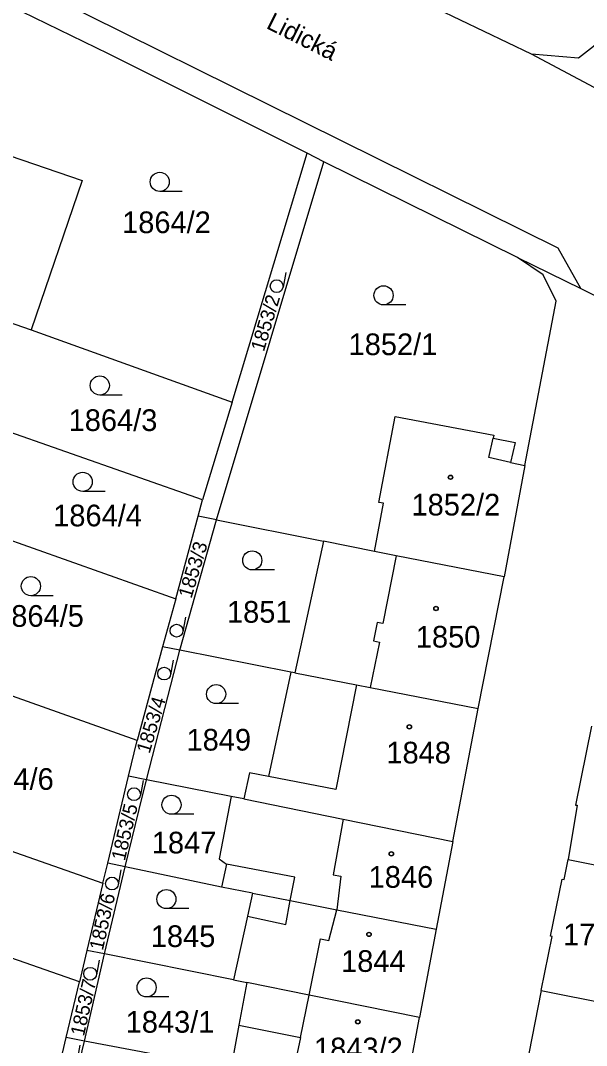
# Model space of a CAD drawing. Extents: x -593183 to -588034, y -1130415 to -1124994.
# Drawn here: x -590393.6 to -590349.2, y -1129085.7 to -1129005.3 of the extents above; entities that cross this region are included whole.
import ezdxf

# ---------------------------------------------------------------- set-up
doc = ezdxf.new("R2010")
doc.units = 0
for name, color, linetype in [('Vrstva 1', 7, 'Continuous'), ('Vrstva 15', 7, 'Continuous'), ('Vrstva 18', 7, 'Continuous'), ('Vrstva 19', 7, 'Continuous'), ('Vrstva 25', 7, 'Continuous'), ('Vrstva 4', 7, 'Continuous')]:
    doc.layers.add(name, color=color, linetype=linetype)

msp = doc.modelspace()

# ---------------------------------------------------------------- linework, layer by layer
at = {"layer": 'Vrstva 1'}
for p, q in [((-590351.46, -1129023.2), (-590414.12, -1128992.1)), ((-590386.69, -1129007.95), (-590403.11, -1128999.92)), ((-590353.54, -1129007.97), (-590370.86, -1128999.67)), ((-590347.61, -1129006.55), (-590349.87, -1129008.29)), ((-590371.14, -1129015.74), (-590386.69, -1129007.95)), ((-590331.97, -1129019.55), (-590353.54, -1129007.97)), ((-590349.87, -1129008.29), (-590353.54, -1129007.97)), ((-590409.57, -1129010.72), (-590388.77, -1129017.9)), ((-590378.22, -1129044.52), (-590369.83, -1129016.43)), ((-590377.01, -1129035.27), (-590371.14, -1129015.74)), ((-590369.83, -1129016.43), (-590371.14, -1129015.74)), ((-590354.65, -1129023.92), (-590369.83, -1129016.43)), ((-590388.77, -1129017.9), (-590392.76, -1129029.61)), ((-590349.68, -1129026.37), (-590351.46, -1129023.2)), ((-590352.64, -1129025.28), (-590354.65, -1129023.92)), ((-590354.65, -1129023.92), (-590349.68, -1129026.37)), ((-590351.61, -1129027.36), (-590352.64, -1129025.28)), ((-590349.68, -1129026.37), (-590341.61, -1129030.35)), ((-590354.07, -1129040.24), (-590351.61, -1129027.36)), ((-590394.65, -1129028.96), (-590392.76, -1129029.61)), ((-590392.76, -1129029.61), (-590377.01, -1129035.27)), ((-590377.01, -1129035.27), (-590379.32, -1129042.95)), ((-590365.51, -1129043.14), (-590364.24, -1129036.41)), ((-590364.24, -1129036.41), (-590356.5, -1129037.88)), ((-590379.32, -1129042.95), (-590397.27, -1129036.63)), ((-590356.5, -1129037.88), (-590356.55, -1129038.11)), ((-590356.55, -1129038.11), (-590354.84, -1129038.44)), ((-590354.84, -1129038.44), (-590355.19, -1129040)), ((-590355.19, -1129040), (-590354.07, -1129040.24)), ((-590354.07, -1129040.24), (-590354.95, -1129045.03)), ((-590379.67, -1129044.23), (-590379.32, -1129042.95)), ((-590365.85, -1129046.99), (-590365.14, -1129043.21)), ((-590365.14, -1129043.21), (-590365.51, -1129043.14)), ((-590399.93, -1129044.12), (-590381.43, -1129050.71)), ((-590381.43, -1129050.71), (-590379.67, -1129044.23)), ((-590381.11, -1129054.74), (-590378.22, -1129044.52)), ((-590378.22, -1129044.52), (-590379.67, -1129044.23)), ((-590378.22, -1129044.52), (-590369.84, -1129046.19)), ((-590354.95, -1129045.03), (-590355.68, -1129048.97)), ((-590369.84, -1129046.19), (-590372.1, -1129056.51)), ((-590365.85, -1129046.99), (-590369.84, -1129046.19)), ((-590364.14, -1129047.33), (-590365.85, -1129046.99)), ((-590355.68, -1129048.97), (-590364.14, -1129047.33)), ((-590357.72, -1129059.32), (-590355.68, -1129048.97)), ((-590381.43, -1129050.71), (-590382.46, -1129054.48)), ((-590384.46, -1129061.81), (-590404.53, -1129054.7)), ((-590382.46, -1129054.48), (-590384.46, -1129061.81)), ((-590383.71, -1129064.91), (-590381.11, -1129054.74)), ((-590381.11, -1129054.74), (-590382.46, -1129054.48)), ((-590372.41, -1129056.45), (-590381.11, -1129054.74)), ((-590372.41, -1129056.45), (-590374.17, -1129064.64)), ((-590372.1, -1129056.51), (-590372.41, -1129056.45)), ((-590372.1, -1129056.51), (-590367.27, -1129057.46)), ((-590367.27, -1129057.46), (-590366.18, -1129057.67)), ((-590366.18, -1129057.67), (-590357.72, -1129059.32)), ((-590359.71, -1129069.73), (-590357.72, -1129059.32)), ((-590348.85, -1129060.7), (-590350.1, -1129066.88)), ((-590385.13, -1129064.63), (-590384.46, -1129061.81)), ((-590386.75, -1129071.43), (-590385.13, -1129064.63)), ((-590383.71, -1129064.91), (-590385.13, -1129064.63)), ((-590375.64, -1129064.36), (-590376.08, -1129066.4)), ((-590374.17, -1129064.64), (-590375.64, -1129064.36)), ((-590409.18, -1129065.23), (-590387.13, -1129073.02)), ((-590384.29, -1129067.23), (-590383.71, -1129064.91)), ((-590377.07, -1129066.21), (-590383.71, -1129064.91)), ((-590377.07, -1129066.21), (-590378.03, -1129071.11)), ((-590376.08, -1129066.4), (-590377.07, -1129066.21)), ((-590376.08, -1129066.4), (-590368.3, -1129067.98)), ((-590349.97, -1129066.9), (-590350.68, -1129071.16)), ((-590350.1, -1129066.88), (-590349.97, -1129066.9)), ((-590385.38, -1129071.72), (-590384.29, -1129067.23)), ((-590368.3, -1129067.98), (-590359.71, -1129069.73)), ((-590359.71, -1129069.73), (-590361.03, -1129076.61)), ((-590378.03, -1129071.11), (-590377.46, -1129071.51)), ((-590387.13, -1129073.02), (-590386.75, -1129071.43)), ((-590387, -1129078.56), (-590385.38, -1129071.72)), ((-590385.38, -1129071.72), (-590386.75, -1129071.43)), ((-590377.83, -1129073.33), (-590385.38, -1129071.72)), ((-590377.46, -1129071.51), (-590377.83, -1129073.33)), ((-590351, -1129072.73), (-590350.68, -1129071.16)), ((-590350.68, -1129071.16), (-590341.63, -1129072.95)), ((-590388.98, -1129080.76), (-590411.82, -1129072.73)), ((-590352.07, -1129077.17), (-590351.15, -1129072.7)), ((-590351.15, -1129072.7), (-590351, -1129072.73)), ((-590387.13, -1129073.02), (-590388.39, -1129078.28)), ((-590375.41, -1129073.8), (-590377.83, -1129073.33)), ((-590375.41, -1129073.8), (-590375.8, -1129075.59)), ((-590375.41, -1129073.8), (-590372.45, -1129074.38)), ((-590372.45, -1129074.38), (-590368.79, -1129075.09)), ((-590368.79, -1129075.09), (-590361.03, -1129076.61)), ((-590375.8, -1129075.59), (-590376.9, -1129080.6)), ((-590361.03, -1129076.61), (-590362.33, -1129083.54)), ((-590352.8, -1129081.44), (-590351.93, -1129077.2)), ((-590351.93, -1129077.2), (-590352.07, -1129077.17)), ((-590388.39, -1129078.28), (-590388.98, -1129080.76)), ((-590387, -1129078.56), (-590388.39, -1129078.28)), ((-590388.58, -1129085.4), (-590387, -1129078.56)), ((-590376.9, -1129080.6), (-590387, -1129078.56)), ((-590390.02, -1129085.13), (-590388.98, -1129080.76)), ((-590376.9, -1129080.6), (-590375.86, -1129080.81)), ((-590375.86, -1129080.81), (-590376.47, -1129084.15)), ((-590370.96, -1129081.8), (-590375.86, -1129080.81)), ((-590352.8, -1129081.44), (-590354.13, -1129088.25)), ((-590352.8, -1129081.44), (-590343.78, -1129083.24)), ((-590362.33, -1129083.54), (-590370.96, -1129081.8)), ((-590363.55, -1129090.04), (-590362.33, -1129083.54)), ((-590376.47, -1129084.15), (-590377.1, -1129087.58)), ((-590390.83, -1129088.54), (-590390.02, -1129085.13)), ((-590390.2, -1129092.16), (-590388.58, -1129085.4)), ((-590388.58, -1129085.4), (-590390.02, -1129085.13)), ((-590378.18, -1129087.37), (-590388.58, -1129085.4))]:
    msp.add_line(p, q, dxfattribs=at)
at = {"layer": 'Vrstva 25'}
for p, q in [((-590380.93, -1129018.75), (-590382.68, -1129018.75)), ((-590372.81, -1129025.116), (-590373.02, -1129026.27)), ((-590363.39, -1129027.65), (-590365.14, -1129027.65)), ((-590385.63, -1129034.72), (-590387.38, -1129034.72)), ((-590386.97, -1129042.28), (-590388.72, -1129042.28)), ((-590373.68, -1129048.44), (-590375.43, -1129048.44)), ((-590391.03, -1129050.46), (-590392.78, -1129050.46)), ((-590380.66, -1129052.146), (-590380.87, -1129053.3)), ((-590381.63, -1129055.506), (-590381.84, -1129056.66)), ((-590376.51, -1129058.93), (-590378.26, -1129058.93)), ((-590383.99, -1129064.966), (-590384.2, -1129066.12)), ((-590380.01, -1129067.61), (-590381.76, -1129067.61)), ((-590385.72, -1129071.976), (-590385.93, -1129073.13)), ((-590380.41, -1129075.01), (-590382.16, -1129075.01)), ((-590387.43, -1129079.056), (-590387.64, -1129080.21)), ((-590381.96, -1129081.94), (-590383.71, -1129081.94)), ((-590388.93, -1129085.706), (-590389.14, -1129086.86))]:
    msp.add_line(p, q, dxfattribs=at)
for centre, radius in [((-590382.68, -1129018), 0.75), ((-590373.514, -1129026.18), 0.503), ((-590365.14, -1129026.9), 0.75), ((-590387.38, -1129033.97), 0.75), ((-590388.72, -1129041.53), 0.75), ((-590359.89, -1129041.17), 0.175), ((-590359.89, -1129041.17), 0.15), ((-590375.43, -1129047.69), 0.75), ((-590392.78, -1129049.71), 0.75), ((-590361.03, -1129051.46), 0.175), ((-590361.03, -1129051.46), 0.15), ((-590381.364, -1129053.21), 0.503), ((-590382.334, -1129056.57), 0.503), ((-590378.26, -1129058.18), 0.75), ((-590363.12, -1129060.75), 0.175), ((-590363.12, -1129060.75), 0.15), ((-590384.694, -1129066.03), 0.503), ((-590381.76, -1129066.86), 0.75), ((-590364.53, -1129070.71), 0.175), ((-590364.53, -1129070.71), 0.15), ((-590386.424, -1129073.04), 0.503), ((-590382.16, -1129074.26), 0.75), ((-590366.28, -1129077.03), 0.175), ((-590366.28, -1129077.03), 0.15), ((-590388.134, -1129080.12), 0.503), ((-590383.71, -1129081.19), 0.75), ((-590367.16, -1129083.89), 0.175), ((-590367.16, -1129083.89), 0.15)]:
    msp.add_circle(centre, radius, dxfattribs=at)
at = {"layer": 'Vrstva 4'}
for p, q in [((-590356.88, -1129039.63), (-590356.55, -1129038.11)), ((-590355.19, -1129040), (-590356.88, -1129039.63)), ((-590364.14, -1129047.33), (-590365.19, -1129052.65)), ((-590365.63, -1129052.57), (-590365.92, -1129054.01)), ((-590365.19, -1129052.65), (-590365.63, -1129052.57)), ((-590365.47, -1129054.1), (-590366.18, -1129057.67)), ((-590365.92, -1129054.01), (-590365.47, -1129054.1)), ((-590367.27, -1129057.46), (-590368.89, -1129065.67)), ((-590368.89, -1129065.67), (-590374.17, -1129064.64)), ((-590368.3, -1129067.98), (-590369.09, -1129072.35)), ((-590372.09, -1129072.54), (-590377.46, -1129071.51)), ((-590372.45, -1129074.38), (-590372.09, -1129072.54)), ((-590369.09, -1129072.35), (-590368.49, -1129072.47)), ((-590368.49, -1129072.47), (-590368.79, -1129075.09)), ((-590372.81, -1129076.25), (-590372.45, -1129074.38)), ((-590369.43, -1129077.51), (-590368.79, -1129075.09)), ((-590375.8, -1129075.59), (-590372.81, -1129076.25)), ((-590370.96, -1129081.8), (-590370.09, -1129077.38)), ((-590370.09, -1129077.38), (-590369.43, -1129077.51)), ((-590371.66, -1129085.13), (-590370.96, -1129081.8)), ((-590376.47, -1129084.15), (-590371.66, -1129085.13)), ((-590371.66, -1129085.13), (-590372.33, -1129088.36))]:
    msp.add_line(p, q, dxfattribs=at)

# ---------------------------------------------------------------- texts
at = {"layer": 'Vrstva 15'}
msp.add_text('Lidická', height=1.4, rotation=333.32643, dxfattribs=at).set_placement((-590374.41, -1129005.91))
at = {"layer": 'Vrstva 18'}
for s, p in [('1864/2', (-590385.63, -1129022.02)), ('1852/1', (-590367.88, -1129031.59)), ('1864/3', (-590389.82, -1129037.54)), ('1864/4', (-590391.03, -1129045.02)), ('1851', (-590377.41, -1129052.58)), ('1864/5', (-590395.58, -1129052.9)), ('1849', (-590380.58, -1129062.61)), ('1864/6', (-590397.94, -1129065.69)), ('1847', (-590383.3, -1129070.68)), ('1845', (-590383.38, -1129078.02)), ('1843/1', (-590385.35, -1129084.74))]:
    msp.add_text(s, height=1.7, dxfattribs=at).set_placement(p)
for s, rotation, p in [('1853/2', 73.34901, (-590374.52, -1129031.37)), ('1853/3', 73.34901, (-590380.2, -1129050.73)), ('1853/4', 73.34901, (-590383.48, -1129062.9)), ('1853/5', 76.7151, (-590385.42, -1129071.31)), ('1853/6', 77.4, (-590387.14, -1129078.34)), ('1853/7', 77.4, (-590388.62, -1129085.07))]:
    msp.add_text(s, height=1.1, rotation=rotation, dxfattribs=at).set_placement(p)
at = {"layer": 'Vrstva 19'}
for s, p in [('1852/2', (-590362.95, -1129044.17)), ('1850', (-590362.61, -1129054.53)), ('1848', (-590364.92, -1129063.62)), ('1846', (-590366.31, -1129073.37)), ('1783/2', (-590351.07, -1129077.88)), ('1844', (-590368.47, -1129079.97)), ('1843/2', (-590370.59, -1129086.83))]:
    msp.add_text(s, height=1.7, dxfattribs=at).set_placement(p)

doc.saveas('drawing.dxf')
